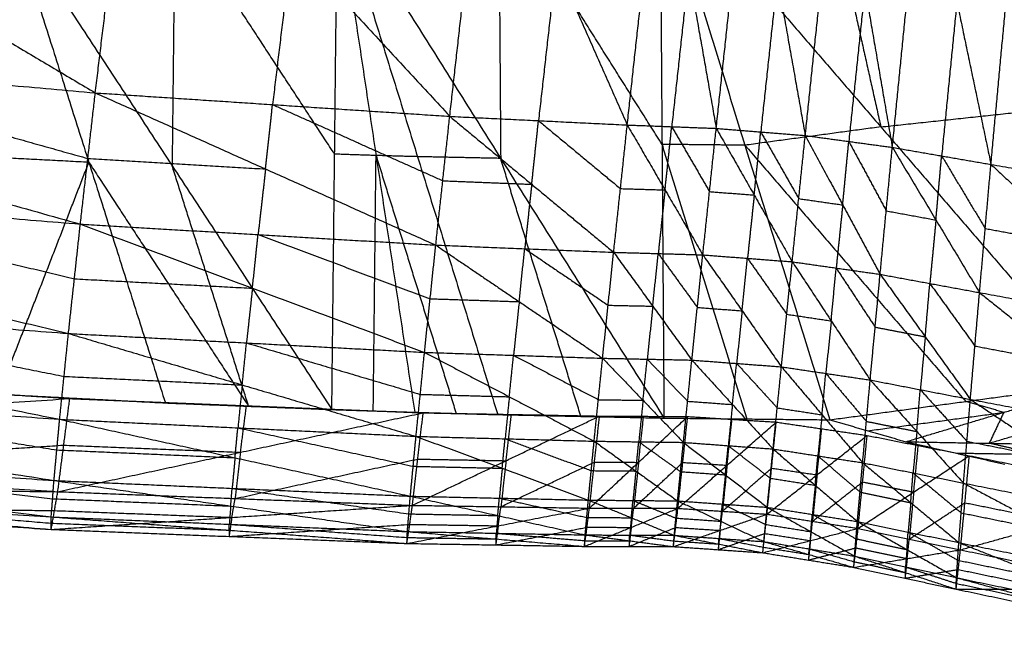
# Model space of a CAD drawing. Header units: millimetres. Extents: x -106 to 110, y -96 to 120.
# Tile 432 of 656: x -12.26 to -8.69, y -93.82 to -91.62. Entities that reach past the tile are written whole.
import ezdxf

# ---------------------------------------------------------------- set-up
doc = ezdxf.new("R2010")
doc.units = ezdxf.units.MM
doc.header["$MEASUREMENT"] = 0
doc.layers.add('Default', color=7, linetype='Continuous', true_color=0x000000)

msp = doc.modelspace()

# ---------------------------------------------------------------- linework, layer by layer
at = {"layer": 'Default'}
for points in [[(-14.3754, -90.4633, 13.6908), (-13.1796, -91.1723, 13.7778), (-11.9838, -91.8812, 13.8648)], [(-11.9838, -91.8812, 13.8648), (-11.9141, -91.3046, 13.7668), (-11.8445, -90.7279, 13.6688)], [(-11.8445, -90.7279, 13.6688), (-11.2722, -91.3471, 13.7708), (-10.6998, -91.9662, 13.8728)], [(-10.6998, -91.9662, 13.8728), (-10.636, -91.4001, 13.7652), (-10.5722, -90.834, 13.6577)], [(-10.5722, -90.834, 13.6577), (-10.3145, -91.4158, 13.768), (-10.0568, -91.9975, 13.8783)], [(-10.0568, -91.9975, 13.8783), (-9.9955, -91.4376, 13.7651), (-9.9342, -90.8778, 13.6518)], [(-9.9342, -90.8778, 13.6518), (-9.8344, -91.4438, 13.7668), (-9.7345, -92.0098, 13.8817)], [(-9.7345, -92.0098, 13.8817), (-9.6746, -91.4534, 13.7653), (-9.6147, -90.8969, 13.6489)], [(-9.6147, -90.8969, 13.6489), (-9.5133, -91.4663, 13.7652), (-9.4119, -92.0357, 13.8816)], [(-9.4119, -92.0357, 13.8816), (-9.3536, -91.4803, 13.7643), (-9.2952, -90.9249, 13.6469)], [(-9.2952, -90.9249, 13.6469), (-9.1959, -91.5018, 13.761), (-9.0965, -92.0786, 13.8751)], [(-8.7808, -90.9534, 9.3458), (-8.5595, -91.9427, 10.9433), (-8.3383, -92.9321, 12.5407)], [(-8.7808, -90.9534, 9.3458), (-7.9924, -91.8457, 10.8534), (-7.2041, -92.738, 12.361)], [(-9.0965, -92.0786, 13.8751), (-9.0412, -91.5209, 13.7602), (-8.986, -90.9631, 13.6453)], [(-8.986, -90.9631, 13.6453), (-8.8627, -91.5518, 13.756), (-8.7393, -92.1404, 13.8667)], [(-9.3594, -91.0151, 9.3936), (-9.2488, -91.5098, 10.1923), (-9.1382, -92.0044, 10.991)], [(-8.7393, -92.1404, 13.8667), (-8.687, -91.578, 13.7562), (-8.6346, -91.0156, 13.6457)], [(-9.9381, -91.0768, 9.4413), (-9.9309, -92.0678, 11.0206), (-9.9237, -93.0589, 12.6)], [(-9.9381, -91.0768, 9.4413), (-9.6305, -92.0709, 11.0613), (-9.3229, -93.0651, 12.6813)], [(-9.9381, -91.0768, 9.4413), (-9.1382, -92.0044, 10.991), (-8.3383, -92.9321, 12.5407)], [(-10.5224, -91.1276, 9.4926), (-10.5189, -91.6231, 10.2823), (-10.5153, -92.1186, 11.0719)], [(-9.9309, -92.0678, 11.0206), (-10.2267, -91.5977, 10.2566), (-10.5224, -91.1276, 9.4926)], [(-11.1269, -93.028, 12.448), (-11.1169, -92.1032, 10.9959), (-11.1068, -91.1784, 9.5439)], [(-11.1068, -91.1784, 9.5439), (-10.9668, -92.1081, 11.0143), (-10.8268, -93.0378, 12.4847)], [(-11.1068, -91.1784, 9.5439), (-10.8165, -92.1124, 11.0331), (-10.5261, -93.0463, 12.5223)], [(-11.1068, -91.1784, 9.5439), (-10.5153, -92.1186, 11.0719), (-9.9237, -93.0589, 12.6)], [(-11.6955, -91.2201, 9.5991), (-11.7005, -91.6825, 10.3252), (-11.7056, -92.1449, 11.0512)], [(-11.1169, -92.1032, 10.9959), (-11.4062, -91.6617, 10.2975), (-11.6955, -91.2201, 9.5991)], [(-12.2842, -91.2619, 9.6544), (-12.0072, -92.1329, 11.0152), (-11.7301, -93.004, 12.3761)], [(-12.2842, -91.2619, 9.6544), (-11.7056, -92.1449, 11.0512), (-11.1269, -93.028, 12.448)], [(-11.2722, -91.3471, 13.7708), (-11.307, -91.6354, 13.8198), (-11.3418, -91.9237, 13.8688)], [(-10.3145, -91.4158, 13.768), (-10.3464, -91.6988, 13.8218), (-10.3783, -91.9819, 13.8756)], [(-9.8344, -91.4438, 13.7668), (-9.865, -91.7237, 13.8234), (-9.8957, -92.0037, 13.88)], [(-9.5133, -91.4663, 13.7652), (-9.5433, -91.7445, 13.8234), (-9.5732, -92.0227, 13.8817)], [(-9.1959, -91.5018, 13.761), (-9.225, -91.7795, 13.8197), (-9.2542, -92.0571, 13.8784)], [(-8.8627, -91.5518, 13.756), (-8.8903, -91.8306, 13.8135), (-8.9179, -92.1095, 13.8709)], [(-14.5406, -91.6546, 13.8522), (-13.2893, -92.0056, 13.8488), (-12.038, -92.3565, 13.8454)], [(-14.5406, -91.6546, 13.8522), (-13.2622, -91.7679, 13.8585), (-11.9838, -91.8812, 13.8648)], [(-13.2622, -91.7679, 13.8585), (-12.6365, -91.9434, 13.8568), (-12.0109, -92.1189, 13.8551)], [(-12.038, -92.3565, 13.8454), (-12.0109, -92.1189, 13.8551), (-11.9838, -91.8812, 13.8648)], [(-11.9838, -91.8812, 13.8648), (-11.3671, -92.1569, 13.8667), (-10.7504, -92.4325, 13.8687)], [(-11.9838, -91.8812, 13.8648), (-11.3418, -91.9237, 13.8688), (-10.6998, -91.9662, 13.8728)], [(-11.3671, -92.1569, 13.8667), (-11.3544, -92.0403, 13.8678), (-11.3418, -91.9237, 13.8688)], [(-11.3418, -91.9237, 13.8688), (-11.0334, -92.0615, 13.8698), (-10.7251, -92.1994, 13.8708)], [(-9.1382, -92.0044, 10.991), (-8.8489, -91.9736, 10.9671), (-8.5595, -91.9427, 10.9433)], [(-10.7504, -92.4325, 13.8687), (-10.7251, -92.1994, 13.8708), (-10.6998, -91.9662, 13.8728)], [(-10.6998, -91.9662, 13.8728), (-10.4029, -92.2123, 13.8779), (-10.106, -92.4585, 13.883)], [(-10.6998, -91.9662, 13.8728), (-10.3783, -91.9819, 13.8756), (-10.0568, -91.9975, 13.8783)], [(-10.4029, -92.2123, 13.8779), (-10.3906, -92.0971, 13.8767), (-10.3783, -91.9819, 13.8756)], [(-10.3783, -91.9819, 13.8756), (-10.2298, -92.1049, 13.8781), (-10.0814, -92.228, 13.8807)], [(-10.106, -92.4585, 13.883), (-10.0814, -92.228, 13.8807), (-10.0568, -91.9975, 13.8783)], [(-10.0568, -91.9975, 13.8783), (-9.9199, -92.2327, 13.8848), (-9.783, -92.4678, 13.8914)], [(-10.0568, -91.9975, 13.8783), (-9.8957, -92.0037, 13.88), (-9.7345, -92.0098, 13.8817)], [(-9.9199, -92.2327, 13.8848), (-9.9078, -92.1182, 13.8824), (-9.8957, -92.0037, 13.88)], [(-9.8957, -92.0037, 13.88), (-9.8272, -92.1212, 13.8833), (-9.7588, -92.2388, 13.8866)], [(-9.783, -92.4678, 13.8914), (-9.7588, -92.2388, 13.8866), (-9.7345, -92.0098, 13.8817)], [(-9.7345, -92.0098, 13.8817), (-9.5969, -92.2513, 13.8873), (-9.4593, -92.4928, 13.8929)], [(-9.7345, -92.0098, 13.8817), (-9.5732, -92.0227, 13.8817), (-9.4119, -92.0357, 13.8816)], [(-9.1382, -92.0044, 10.991), (-9.3843, -92.0377, 11.0261), (-9.6305, -92.0709, 11.0613)], [(-9.5969, -92.2513, 13.8873), (-9.5851, -92.137, 13.8845), (-9.5732, -92.0227, 13.8817)], [(-9.5732, -92.0227, 13.8817), (-9.5044, -92.1435, 13.8844), (-9.4356, -92.2642, 13.8872)], [(-9.4593, -92.4928, 13.8929), (-9.4356, -92.2642, 13.8872), (-9.4119, -92.0357, 13.8816)], [(-9.4119, -92.0357, 13.8816), (-9.2763, -92.287, 13.8825), (-9.1407, -92.5383, 13.8834)], [(-9.4119, -92.0357, 13.8816), (-9.2542, -92.0571, 13.8784), (-9.0965, -92.0786, 13.8751)], [(-9.2763, -92.287, 13.8825), (-9.2653, -92.1721, 13.8804), (-9.2542, -92.0571, 13.8784)], [(-9.2542, -92.0571, 13.8784), (-9.1864, -92.1828, 13.8788), (-9.1186, -92.3084, 13.8793)], [(-9.9309, -92.0678, 11.0206), (-9.7771, -92.5649, 11.8306), (-9.6233, -93.062, 12.6406)], [(-9.6305, -92.0709, 11.0613), (-9.7807, -92.0694, 11.041), (-9.9309, -92.0678, 11.0206)], [(-9.6305, -92.0709, 11.0613), (-9.2306, -92.5348, 11.8361), (-8.8306, -92.9986, 12.611)], [(-9.1407, -92.5383, 13.8834), (-9.1186, -92.3084, 13.8793), (-9.0965, -92.0786, 13.8751)], [(-9.0965, -92.0786, 13.8751), (-8.9385, -92.3415, 13.8719), (-8.7806, -92.6045, 13.8687)], [(-9.0965, -92.0786, 13.8751), (-8.9179, -92.1095, 13.8709), (-8.7393, -92.1404, 13.8667)], [(-12.0072, -92.1329, 11.0152), (-12.3088, -92.1171, 10.981), (-12.6105, -92.1013, 10.9467)], [(-12.3335, -92.9724, 12.3075), (-12.1703, -92.5527, 11.6614), (-12.0072, -92.1329, 11.0152)], [(-12.0109, -92.1189, 13.8551), (-11.689, -92.1379, 13.8609), (-11.3671, -92.1569, 13.8667)], [(-12.0072, -92.1329, 11.0152), (-11.7178, -92.5745, 11.7136), (-11.4285, -93.016, 12.412)], [(-10.9668, -92.1081, 11.0143), (-11.0418, -92.1057, 11.0051), (-11.1169, -92.1032, 10.9959)], [(-10.9769, -93.0329, 12.4664), (-10.9718, -92.5705, 11.7403), (-10.9668, -92.1081, 11.0143)], [(-10.9668, -92.1081, 11.0143), (-10.8216, -92.5751, 11.7589), (-10.6765, -93.0421, 12.5035)], [(-10.8165, -92.1124, 11.0331), (-10.8916, -92.1103, 11.0237), (-10.9668, -92.1081, 11.0143)], [(-10.5153, -92.1186, 11.0719), (-10.6659, -92.1155, 11.0525), (-10.8165, -92.1124, 11.0331)], [(-10.2249, -93.0526, 12.5611), (-10.3701, -92.5856, 11.8165), (-10.5153, -92.1186, 11.0719)], [(-8.9385, -92.3415, 13.8719), (-8.9282, -92.2255, 13.8714), (-8.9179, -92.1095, 13.8709)], [(-8.9179, -92.1095, 13.8709), (-8.8389, -92.241, 13.8693), (-8.76, -92.3725, 13.8677)], [(-14.6036, -92.1458, 13.8049), (-13.3423, -92.4492, 13.7824), (-12.0811, -92.7526, 13.7599)], [(-14.6036, -92.1458, 13.8049), (-13.3208, -92.2512, 13.8252), (-12.038, -92.3565, 13.8454)], [(-11.4285, -93.016, 12.412), (-11.567, -92.5805, 11.7316), (-11.7056, -92.1449, 11.0512)], [(-11.3671, -92.1569, 13.8667), (-11.3806, -92.2757, 13.8619), (-11.3942, -92.3945, 13.8571)], [(-8.7806, -92.6045, 13.8687), (-8.76, -92.3725, 13.8677), (-8.7393, -92.1404, 13.8667)], [(-8.7393, -92.1404, 13.8667), (-8.4223, -92.4338, 13.8557), (-8.1052, -92.7272, 13.8448)], [(-8.7393, -92.1404, 13.8667), (-8.4042, -92.1979, 13.8605), (-8.0691, -92.2553, 13.8542)], [(-10.7251, -92.1994, 13.8708), (-10.564, -92.2059, 13.8743), (-10.4029, -92.2123, 13.8779)], [(-10.4029, -92.2123, 13.8779), (-10.4155, -92.3289, 13.8769), (-10.4282, -92.4455, 13.8759)], [(-10.0814, -92.228, 13.8807), (-10.0006, -92.2303, 13.8828), (-9.9199, -92.2327, 13.8848)], [(-9.9199, -92.2327, 13.8848), (-9.9322, -92.3479, 13.886), (-9.9445, -92.4631, 13.8872)], [(-9.7588, -92.2388, 13.8866), (-9.6778, -92.245, 13.8869), (-9.5969, -92.2513, 13.8873)], [(-13.3208, -92.2512, 13.8252), (-12.6902, -92.4029, 13.8139), (-12.0595, -92.5546, 13.8026)], [(-9.5969, -92.2513, 13.8873), (-9.609, -92.3658, 13.8897), (-9.6212, -92.4803, 13.8922)], [(-9.4356, -92.2642, 13.8872), (-9.356, -92.2756, 13.8849), (-9.2763, -92.287, 13.8825)], [(-9.2763, -92.287, 13.8825), (-9.2881, -92.4012, 13.8853), (-9.3, -92.5155, 13.8881)], [(-9.1186, -92.3084, 13.8793), (-9.0286, -92.325, 13.8756), (-8.9385, -92.3415, 13.8719)], [(-8.9385, -92.3415, 13.8719), (-8.9496, -92.4565, 13.874), (-8.9606, -92.5714, 13.876)], [(-12.0811, -92.7526, 13.7599), (-12.0595, -92.5546, 13.8026), (-12.038, -92.3565, 13.8454)], [(-12.038, -92.3565, 13.8454), (-11.4146, -92.5887, 13.8232), (-10.7912, -92.8209, 13.8009)], [(-12.038, -92.3565, 13.8454), (-11.3942, -92.3945, 13.8571), (-10.7504, -92.4325, 13.8687)], [(-8.76, -92.3725, 13.8677), (-8.5911, -92.4031, 13.8617), (-8.4223, -92.4338, 13.8557)], [(-11.4146, -92.5887, 13.8232), (-11.4044, -92.4916, 13.8401), (-11.3942, -92.3945, 13.8571)], [(-11.3942, -92.3945, 13.8571), (-11.0825, -92.5106, 13.8459), (-10.7708, -92.6267, 13.8348)], [(-10.7912, -92.8209, 13.8009), (-10.7708, -92.6267, 13.8348), (-10.7504, -92.4325, 13.8687)], [(-10.7504, -92.4325, 13.8687), (-10.4483, -92.6373, 13.8471), (-10.1461, -92.8422, 13.8256)], [(-10.7504, -92.4325, 13.8687), (-10.4282, -92.4455, 13.8759), (-10.106, -92.4585, 13.883)], [(-10.4483, -92.6373, 13.8471), (-10.4382, -92.5414, 13.8615), (-10.4282, -92.4455, 13.8759)], [(-10.4282, -92.4455, 13.8759), (-10.2771, -92.5479, 13.8651), (-10.1261, -92.6503, 13.8543)], [(-10.1461, -92.8422, 13.8256), (-10.1261, -92.6503, 13.8543), (-10.106, -92.4585, 13.883)], [(-10.106, -92.4585, 13.883), (-9.9644, -92.6536, 13.8613), (-9.8228, -92.8488, 13.8396)], [(-10.106, -92.4585, 13.883), (-9.9445, -92.4631, 13.8872), (-9.783, -92.4678, 13.8914)], [(-9.9644, -92.6536, 13.8613), (-9.9544, -92.5584, 13.8743), (-9.9445, -92.4631, 13.8872)], [(-9.9445, -92.4631, 13.8872), (-9.8737, -92.5607, 13.8764), (-9.8029, -92.6583, 13.8655)], [(-9.8228, -92.8488, 13.8396), (-9.8029, -92.6583, 13.8655), (-9.783, -92.4678, 13.8914)], [(-9.783, -92.4678, 13.8914), (-9.6407, -92.6705, 13.8673), (-9.4983, -92.8732, 13.8431)], [(-9.783, -92.4678, 13.8914), (-9.6212, -92.4803, 13.8922), (-9.4593, -92.4928, 13.8929)], [(-9.6407, -92.6705, 13.8673), (-9.6309, -92.5754, 13.8797), (-9.6212, -92.4803, 13.8922)], [(-9.6212, -92.4803, 13.8922), (-9.55, -92.5816, 13.8801), (-9.4788, -92.683, 13.868)], [(-9.4983, -92.8732, 13.8431), (-9.4788, -92.683, 13.868), (-9.4593, -92.4928, 13.8929)], [(-9.4593, -92.4928, 13.8929), (-9.318, -92.7069, 13.8616), (-9.1767, -92.921, 13.8303)], [(-9.4593, -92.4928, 13.8929), (-9.3, -92.5155, 13.8881), (-9.1407, -92.5383, 13.8834)], [(-9.318, -92.7069, 13.8616), (-9.309, -92.6112, 13.8749), (-9.3, -92.5155, 13.8881)], [(-9.3, -92.5155, 13.8881), (-9.2293, -92.6226, 13.8725), (-9.1587, -92.7296, 13.8569)], [(-14.6528, -92.5556, 13.6867), (-13.3828, -92.8094, 13.6542), (-12.1129, -93.0633, 13.6216)], [(-14.6528, -92.5556, 13.6867), (-13.3669, -92.6541, 13.7233), (-12.0811, -92.7526, 13.7599)], [(-12.0595, -92.5546, 13.8026), (-11.7371, -92.5716, 13.8129), (-11.4146, -92.5887, 13.8232)], [(-9.1767, -92.921, 13.8303), (-9.1587, -92.7296, 13.8569), (-9.1407, -92.5383, 13.8834)], [(-9.1407, -92.5383, 13.8834), (-8.9772, -92.7647, 13.8461), (-8.8138, -92.9912, 13.8088)], [(-9.1407, -92.5383, 13.8834), (-8.9606, -92.5714, 13.876), (-8.7806, -92.6045, 13.8687)], [(-11.4146, -92.5887, 13.8232), (-11.4254, -92.6877, 13.8018), (-11.4362, -92.7867, 13.7804)], [(-8.9772, -92.7647, 13.8461), (-8.9689, -92.6681, 13.861), (-8.9606, -92.5714, 13.876)], [(-8.9606, -92.5714, 13.876), (-8.8789, -92.6846, 13.8574), (-8.7972, -92.7979, 13.8387)], [(-10.7708, -92.6267, 13.8348), (-10.6095, -92.632, 13.841), (-10.4483, -92.6373, 13.8471)], [(-8.8138, -92.9912, 13.8088), (-8.7972, -92.7979, 13.8387), (-8.7806, -92.6045, 13.8687)], [(-8.7806, -92.6045, 13.8687), (-8.4571, -92.8627, 13.8204), (-8.1336, -93.1209, 13.772)], [(-8.7806, -92.6045, 13.8687), (-8.4429, -92.6658, 13.8567), (-8.1052, -92.7272, 13.8448)], [(-13.3669, -92.6541, 13.7233), (-12.732, -92.781, 13.707), (-12.097, -92.9079, 13.6907)], [(-10.4483, -92.6373, 13.8471), (-10.4585, -92.7344, 13.8302), (-10.4687, -92.8315, 13.8132)], [(-10.1261, -92.6503, 13.8543), (-10.0452, -92.652, 13.8578), (-9.9644, -92.6536, 13.8613)], [(-9.9644, -92.6536, 13.8613), (-9.9744, -92.7496, 13.847), (-9.9845, -92.8455, 13.8326)], [(-9.8029, -92.6583, 13.8655), (-9.7218, -92.6644, 13.8664), (-9.6407, -92.6705, 13.8673)], [(-9.6407, -92.6705, 13.8673), (-9.6506, -92.7657, 13.8543), (-9.6606, -92.861, 13.8414)], [(-9.4788, -92.683, 13.868), (-9.3984, -92.6949, 13.8648), (-9.318, -92.7069, 13.8616)], [(-9.318, -92.7069, 13.8616), (-9.3277, -92.802, 13.8492), (-9.3375, -92.8971, 13.8367)], [(-9.1587, -92.7296, 13.8569), (-9.0679, -92.7472, 13.8515), (-8.9772, -92.7647, 13.8461)], [(-12.1129, -93.0633, 13.6216), (-12.097, -92.9079, 13.6907), (-12.0811, -92.7526, 13.7599)], [(-12.0811, -92.7526, 13.7599), (-11.4515, -92.9389, 13.7208), (-10.822, -93.1251, 13.6818)], [(-12.0811, -92.7526, 13.7599), (-11.4362, -92.7867, 13.7804), (-10.7912, -92.8209, 13.8009)], [(-8.9772, -92.7647, 13.8461), (-8.9862, -92.8604, 13.8328), (-8.9952, -92.9561, 13.8196)], [(-11.4515, -92.9389, 13.7208), (-11.4438, -92.8628, 13.7506), (-11.4362, -92.7867, 13.7804)], [(-11.4362, -92.7867, 13.7804), (-11.1214, -92.8799, 13.7609), (-10.8066, -92.973, 13.7413)], [(-8.7972, -92.7979, 13.8387), (-8.6271, -92.8303, 13.8295), (-8.4571, -92.8627, 13.8204)], [(-14.6363, -92.8202, 12.0565), (-13.3563, -92.9042, 12.196), (-12.0764, -92.9883, 12.3354)], [(-10.822, -93.1251, 13.6818), (-10.8066, -92.973, 13.7413), (-10.7912, -92.8209, 13.8009)], [(-10.7912, -92.8209, 13.8009), (-10.484, -92.9817, 13.7592), (-10.1768, -93.1425, 13.7175)], [(-10.7912, -92.8209, 13.8009), (-10.4687, -92.8315, 13.8132), (-10.1461, -92.8422, 13.8256)], [(-10.484, -92.9817, 13.7592), (-10.4763, -92.9066, 13.7862), (-10.4687, -92.8315, 13.8132)], [(-10.4687, -92.8315, 13.8132), (-10.3151, -92.9119, 13.7924), (-10.1615, -92.9923, 13.7715)], [(-10.1768, -93.1425, 13.7175), (-10.1615, -92.9923, 13.7715), (-10.1461, -92.8422, 13.8256)], [(-10.1461, -92.8422, 13.8256), (-9.9997, -92.9946, 13.7816), (-9.8533, -93.1469, 13.7376)], [(-10.1461, -92.8422, 13.8256), (-9.9845, -92.8455, 13.8326), (-9.8228, -92.8488, 13.8396)], [(-9.9997, -92.9946, 13.7816), (-9.9921, -92.92, 13.8071), (-9.9845, -92.8455, 13.8326)], [(-9.9845, -92.8455, 13.8326), (-9.9113, -92.9217, 13.8106), (-9.8381, -92.9979, 13.7886)], [(-14.6883, -92.8776, 13.5133), (-13.4109, -93.0812, 13.4797), (-12.1335, -93.2849, 13.446)], [(-14.6883, -92.8776, 13.5133), (-13.4006, -92.9704, 13.5675), (-12.1129, -93.0633, 13.6216)], [(-9.8533, -93.1469, 13.7376), (-9.8381, -92.9979, 13.7886), (-9.8228, -92.8488, 13.8396)], [(-9.8228, -92.8488, 13.8396), (-9.6757, -93.0098, 13.7915), (-9.5285, -93.1707, 13.7433)], [(-9.8228, -92.8488, 13.8396), (-9.6606, -92.861, 13.8414), (-9.4983, -92.8732, 13.8431)], [(-9.6757, -93.0098, 13.7915), (-9.6681, -92.9354, 13.8164), (-9.6606, -92.861, 13.8414)], [(-9.6606, -92.861, 13.8414), (-9.587, -92.9415, 13.8173), (-9.5134, -93.0219, 13.7932)], [(-9.5285, -93.1707, 13.7433), (-9.5134, -93.0219, 13.7932), (-9.4983, -92.8732, 13.8431)], [(-9.4983, -92.8732, 13.8431), (-9.3512, -93.0469, 13.7853), (-9.2041, -93.2206, 13.7274)], [(-9.4983, -92.8732, 13.8431), (-9.3375, -92.8971, 13.8367), (-9.1767, -92.921, 13.8303)], [(-12.097, -92.9079, 13.6907), (-11.7743, -92.9234, 13.7058), (-11.4515, -92.9389, 13.7208)], [(-9.3512, -93.0469, 13.7853), (-9.3444, -92.972, 13.811), (-9.3375, -92.8971, 13.8367)], [(-9.3375, -92.8971, 13.8367), (-9.264, -92.9839, 13.8078), (-9.1904, -93.0708, 13.7789)], [(-12.9368, -92.9407, 12.239), (-12.3335, -92.9724, 12.3075), (-11.7301, -93.004, 12.3761)], [(-11.4515, -92.9389, 13.7208), (-11.4595, -93.0165, 13.6863), (-11.4674, -93.0942, 13.6517)], [(-9.3229, -93.0651, 12.6813), (-8.8306, -92.9986, 12.611), (-8.3383, -92.9321, 12.5407)], [(-9.2041, -93.2206, 13.7274), (-9.1904, -93.0708, 13.7789), (-9.1767, -92.921, 13.8303)], [(-9.1767, -92.921, 13.8303), (-9.0077, -93.1076, 13.7646), (-8.8387, -93.2943, 13.6989)], [(-9.1767, -92.921, 13.8303), (-8.9952, -92.9561, 13.8196), (-8.8138, -92.9912, 13.8088)], [(-9.0473, -93.1446, 12.6115), (-8.6928, -93.0383, 12.5761), (-8.3383, -92.9321, 12.5407)], [(-14.6881, -93.161, 12.4074), (-13.3822, -93.0746, 12.3714), (-12.0764, -92.9883, 12.3354)], [(-13.4006, -92.9704, 13.5675), (-12.7619, -93.0722, 13.5506), (-12.1232, -93.1741, 13.5338)], [(-12.1198, -93.3254, 12.6597), (-12.0981, -93.1568, 12.4976), (-12.0764, -92.9883, 12.3354)], [(-12.0764, -92.9883, 12.3354), (-11.4362, -93.0141, 12.4112), (-10.7961, -93.0399, 12.487)], [(-10.8066, -92.973, 13.7413), (-10.6453, -92.9773, 13.7503), (-10.484, -92.9817, 13.7592)], [(-10.484, -92.9817, 13.7592), (-10.4917, -93.0577, 13.7294), (-10.4994, -93.1338, 13.6996)], [(-9.0077, -93.1076, 13.7646), (-9.0015, -93.0319, 13.7921), (-8.9952, -92.9561, 13.8196)], [(-8.9952, -92.9561, 13.8196), (-8.9107, -93.0494, 13.7867), (-8.8263, -93.1428, 13.7538)], [(-11.7301, -93.004, 12.3761), (-11.4285, -93.016, 12.412), (-11.1269, -93.028, 12.448)], [(-11.4579, -93.1826, 12.5734), (-11.4471, -93.0983, 12.4923), (-11.4362, -93.0141, 12.4112)], [(-10.1615, -92.9923, 13.7715), (-10.0806, -92.9934, 13.7765), (-9.9997, -92.9946, 13.7816)], [(-9.9997, -92.9946, 13.7816), (-10.0074, -93.0696, 13.7545), (-10.0151, -93.1447, 13.7275)], [(-9.8381, -92.9979, 13.7886), (-9.7569, -93.0038, 13.79), (-9.6757, -93.0098, 13.7915)], [(-9.6757, -93.0098, 13.7915), (-9.6833, -93.0843, 13.766), (-9.6909, -93.1588, 13.7404)], [(-9.5134, -93.0219, 13.7932), (-9.4323, -93.0344, 13.7892), (-9.3512, -93.0469, 13.7853)], [(-8.8387, -93.2943, 13.6989), (-8.8263, -93.1428, 13.7538), (-8.8138, -92.9912, 13.8088)], [(-8.6928, -93.0383, 12.5761), (-8.7617, -93.0185, 12.5935), (-8.8306, -92.9986, 12.611)], [(-8.8138, -92.9912, 13.8088), (-8.4839, -93.2106, 13.7288), (-8.154, -93.43, 13.6488)], [(-8.8138, -92.9912, 13.8088), (-8.4737, -93.0561, 13.7904), (-8.1336, -93.1209, 13.772)], [(-12.1198, -93.3254, 12.6597), (-11.4579, -93.1826, 12.5734), (-10.7961, -93.0399, 12.487)], [(-11.1269, -93.028, 12.448), (-10.9769, -93.0329, 12.4664), (-10.8268, -93.0378, 12.4847)], [(-10.835, -93.3749, 12.7974), (-10.8155, -93.2074, 12.6422), (-10.7961, -93.0399, 12.487)], [(-10.835, -93.3749, 12.7974), (-10.496, -93.2133, 12.6856), (-10.1571, -93.0516, 12.5737)], [(-10.8268, -93.0378, 12.4847), (-10.6765, -93.0421, 12.5035), (-10.5261, -93.0463, 12.5223)], [(-10.7961, -93.0399, 12.487), (-10.4766, -93.0457, 12.5304), (-10.1571, -93.0516, 12.5737)], [(-10.5261, -93.0463, 12.5223), (-10.2249, -93.0526, 12.5611), (-9.9237, -93.0589, 12.6)], [(-10.496, -93.2133, 12.6856), (-10.4863, -93.1295, 12.608), (-10.4766, -93.0457, 12.5304)], [(-10.1938, -93.3851, 12.8769), (-10.1754, -93.2184, 12.7253), (-10.1571, -93.0516, 12.5737)], [(-10.1938, -93.3851, 12.8769), (-10.0158, -93.2192, 12.7488), (-9.8379, -93.0533, 12.6208)], [(-10.1571, -93.0516, 12.5737), (-9.9975, -93.0525, 12.5972), (-9.8379, -93.0533, 12.6208)], [(-10.0158, -93.2192, 12.7488), (-10.0067, -93.1358, 12.673), (-9.9975, -93.0525, 12.5972)], [(-9.9237, -93.0589, 12.6), (-9.6233, -93.062, 12.6406), (-9.3229, -93.0651, 12.6813)], [(-9.8732, -93.3857, 12.9203), (-9.8556, -93.2195, 12.7706), (-9.8379, -93.0533, 12.6208)], [(-9.8379, -93.0533, 12.6208), (-9.6774, -93.0634, 12.631), (-9.517, -93.0734, 12.6413)], [(-9.3512, -93.0469, 13.7853), (-9.3588, -93.1213, 13.7603), (-9.3663, -93.1957, 13.7354)], [(-9.1851, -93.1049, 12.6464), (-8.9389, -93.0716, 12.6112), (-8.6928, -93.0383, 12.5761)], [(-8.6928, -93.0383, 12.5761), (-8.7192, -93.0942, 12.569), (-8.7456, -93.15, 12.5619)], [(-8.7456, -93.15, 12.5619), (-8.5683, -93.0969, 12.5442), (-8.3911, -93.0438, 12.5265)], [(-12.1335, -93.2849, 13.446), (-12.1232, -93.1741, 13.5338), (-12.1129, -93.0633, 13.6216)], [(-12.1129, -93.0633, 13.6216), (-11.4777, -93.2025, 13.5735), (-10.8426, -93.3417, 13.5254)], [(-12.1129, -93.0633, 13.6216), (-11.4674, -93.0942, 13.6517), (-10.822, -93.1251, 13.6818)], [(-11.4777, -93.2025, 13.5735), (-11.4726, -93.1483, 13.6126), (-11.4674, -93.0942, 13.6517)], [(-11.4674, -93.0942, 13.6517), (-11.1498, -93.1638, 13.6276), (-10.8323, -93.2334, 13.6036)], [(-9.8732, -93.3857, 12.9203), (-9.6951, -93.2295, 12.7808), (-9.517, -93.0734, 12.6413)], [(-9.6951, -93.2295, 12.7808), (-9.6863, -93.1465, 12.7059), (-9.6774, -93.0634, 12.631)], [(-9.5508, -93.4069, 12.9373), (-9.5339, -93.2402, 12.7893), (-9.517, -93.0734, 12.6413)], [(-9.517, -93.0734, 12.6413), (-9.3523, -93.0976, 12.6321), (-9.1876, -93.1217, 12.623)], [(-9.3229, -93.0651, 12.6813), (-9.1851, -93.1049, 12.6464), (-9.0473, -93.1446, 12.6115)], [(-9.1904, -93.0708, 13.7789), (-9.099, -93.0892, 13.7718), (-9.0077, -93.1076, 13.7646)], [(-14.7104, -93.108, 13.3022), (-13.427, -93.2624, 13.2754), (-12.1435, -93.4168, 13.2487)], [(-14.7104, -93.108, 13.3022), (-13.422, -93.1964, 13.3741), (-12.1335, -93.2849, 13.446)], [(-10.8426, -93.3417, 13.5254), (-10.8323, -93.2334, 13.6036), (-10.822, -93.1251, 13.6818)], [(-10.822, -93.1251, 13.6818), (-10.5098, -93.2405, 13.6269), (-10.1977, -93.3559, 13.5721)], [(-10.822, -93.1251, 13.6818), (-10.4994, -93.1338, 13.6996), (-10.1768, -93.1425, 13.7175)], [(-9.5508, -93.4069, 12.9373), (-9.3692, -93.2643, 12.7802), (-9.1876, -93.1217, 12.623)], [(-9.3692, -93.2643, 12.7802), (-9.3607, -93.1809, 12.7061), (-9.3523, -93.0976, 12.6321)], [(-9.2206, -93.4585, 12.9158), (-9.2041, -93.2901, 12.7694), (-9.1876, -93.1217, 12.623)], [(-9.1876, -93.1217, 12.623), (-9.0025, -93.1584, 12.5987), (-8.8174, -93.1951, 12.5744)], [(-9.0077, -93.1076, 13.7646), (-9.0146, -93.1825, 13.7389), (-9.0214, -93.2574, 13.7132)], [(-14.6881, -93.161, 12.4074), (-13.4039, -93.2432, 12.5336), (-12.1198, -93.3254, 12.6597)], [(-13.4039, -93.2432, 12.5336), (-12.751, -93.2, 12.5156), (-12.0981, -93.1568, 12.4976)], [(-12.0981, -93.1568, 12.4976), (-11.778, -93.1697, 12.5355), (-11.4579, -93.1826, 12.5734)], [(-10.5098, -93.2405, 13.6269), (-10.5046, -93.1872, 13.6633), (-10.4994, -93.1338, 13.6996)], [(-10.4994, -93.1338, 13.6996), (-10.3433, -93.1915, 13.6722), (-10.1872, -93.2492, 13.6448)], [(-10.1977, -93.3559, 13.5721), (-10.1872, -93.2492, 13.6448), (-10.1768, -93.1425, 13.7175)], [(-10.1768, -93.1425, 13.7175), (-10.0256, -93.2506, 13.6578), (-9.8745, -93.3587, 13.5982)], [(-10.1768, -93.1425, 13.7175), (-10.0151, -93.1447, 13.7275), (-9.8533, -93.1469, 13.7376)], [(-10.0256, -93.2506, 13.6578), (-10.0204, -93.1976, 13.6927), (-10.0151, -93.1447, 13.7275)], [(-10.0151, -93.1447, 13.7275), (-9.9395, -93.1988, 13.6977), (-9.8639, -93.2528, 13.6679)], [(-9.8745, -93.3587, 13.5982), (-9.8639, -93.2528, 13.6679), (-9.8533, -93.1469, 13.7376)], [(-9.8533, -93.1469, 13.7376), (-9.7015, -93.2644, 13.6719), (-9.5497, -93.3819, 13.6063)], [(-9.8533, -93.1469, 13.7376), (-9.6909, -93.1588, 13.7404), (-9.5285, -93.1707, 13.7433)], [(-9.7015, -93.2644, 13.6719), (-9.6962, -93.2116, 13.7062), (-9.6909, -93.1588, 13.7404)], [(-9.6909, -93.1588, 13.7404), (-9.615, -93.2176, 13.7076), (-9.5391, -93.2763, 13.6748)], [(-9.0473, -93.1446, 12.6115), (-8.8681, -93.1853, 12.5806), (-8.6889, -93.2259, 12.5497)], [(-9.0473, -93.1446, 12.6115), (-8.7456, -93.15, 12.5619), (-8.4439, -93.1555, 12.5123)], [(-9.019, -93.3268, 12.7451), (-9.0107, -93.2426, 12.6719), (-9.0025, -93.1584, 12.5987)], [(-8.8263, -93.1428, 13.7538), (-8.6551, -93.1767, 13.7413), (-8.4839, -93.2106, 13.7288)], [(-8.5664, -93.1907, 12.531), (-8.656, -93.1704, 12.5465), (-8.7456, -93.15, 12.5619)], [(-13.422, -93.1964, 13.3741), (-12.7802, -93.2736, 13.3607), (-12.1385, -93.3509, 13.3473)], [(-12.1232, -93.1741, 13.5338), (-11.8005, -93.1883, 13.5536), (-11.4777, -93.2025, 13.5735)], [(-11.4777, -93.2025, 13.5735), (-11.4829, -93.2579, 13.5296), (-11.4881, -93.3133, 13.4857)], [(-11.4579, -93.1826, 12.5734), (-11.4677, -93.2664, 12.651), (-11.4774, -93.3502, 12.7286)], [(-9.5497, -93.3819, 13.6063), (-9.5391, -93.2763, 13.6748), (-9.5285, -93.1707, 13.7433)], [(-9.5285, -93.1707, 13.7433), (-9.3758, -93.3021, 13.6655), (-9.223, -93.4334, 13.5878)], [(-9.5285, -93.1707, 13.7433), (-9.3663, -93.1957, 13.7354), (-9.2041, -93.2206, 13.7274)], [(-9.3758, -93.3021, 13.6655), (-9.371, -93.2489, 13.7005), (-9.3663, -93.1957, 13.7354)], [(-9.3663, -93.1957, 13.7354), (-9.29, -93.2613, 13.6965), (-9.2136, -93.327, 13.6576)], [(-9.2206, -93.4585, 12.9158), (-9.019, -93.3268, 12.7451), (-8.8174, -93.1951, 12.5744)], [(-8.8681, -93.1853, 12.5806), (-8.7173, -93.188, 12.5558), (-8.5664, -93.1907, 12.531)], [(-8.8497, -93.536, 12.8664), (-8.8335, -93.3655, 12.7204), (-8.8174, -93.1951, 12.5744)], [(-8.8174, -93.1951, 12.5744), (-8.4707, -93.2648, 12.5249), (-8.124, -93.3345, 12.4755)], [(-11.4774, -93.3502, 12.7286), (-11.1465, -93.2788, 12.6854), (-10.8155, -93.2074, 12.6422)], [(-10.8323, -93.2334, 13.6036), (-10.671, -93.237, 13.6153), (-10.5098, -93.2405, 13.6269)], [(-10.8155, -93.2074, 12.6422), (-10.6558, -93.2103, 12.6639), (-10.496, -93.2133, 12.6856)], [(-10.496, -93.2133, 12.6856), (-10.5052, -93.2967, 12.7613), (-10.5144, -93.38, 12.8371)], [(-10.5144, -93.38, 12.8371), (-10.3449, -93.2992, 12.7812), (-10.1754, -93.2184, 12.7253)], [(-10.1754, -93.2184, 12.7253), (-10.0956, -93.2188, 12.737), (-10.0158, -93.2192, 12.7488)], [(-10.0158, -93.2192, 12.7488), (-10.0247, -93.3023, 12.8237), (-10.0335, -93.3854, 12.8986)], [(-10.0335, -93.3854, 12.8986), (-9.9445, -93.3024, 12.8346), (-9.8556, -93.2195, 12.7706)], [(-9.8556, -93.2195, 12.7706), (-9.7753, -93.2245, 12.7757), (-9.6951, -93.2295, 12.7808)], [(-9.6951, -93.2295, 12.7808), (-9.7035, -93.3129, 12.8548), (-9.712, -93.3963, 12.9288)], [(-9.223, -93.4334, 13.5878), (-9.2136, -93.327, 13.6576), (-9.2041, -93.2206, 13.7274)], [(-9.2041, -93.2206, 13.7274), (-9.0298, -93.3652, 13.64), (-8.8554, -93.5098, 13.5526)], [(-9.2041, -93.2206, 13.7274), (-9.0214, -93.2574, 13.7132), (-8.8387, -93.2943, 13.6989)], [(-14.72, -93.2463, 13.0712), (-13.4318, -93.3542, 13.0578), (-12.1436, -93.4621, 13.0443)], [(-14.72, -93.2463, 13.0712), (-13.4318, -93.3316, 13.1599), (-12.1435, -93.4168, 13.2487)], [(-10.5098, -93.2405, 13.6269), (-10.515, -93.2947, 13.5878), (-10.5201, -93.3488, 13.5487)], [(-10.1872, -93.2492, 13.6448), (-10.1064, -93.2499, 13.6513), (-10.0256, -93.2506, 13.6578)], [(-10.0256, -93.2506, 13.6578), (-10.0309, -93.3039, 13.6215), (-10.0361, -93.3573, 13.5851)], [(-9.8639, -93.2528, 13.6679), (-9.7827, -93.2586, 13.6699), (-9.7015, -93.2644, 13.6719)], [(-9.7015, -93.2644, 13.6719), (-9.7068, -93.3173, 13.6371), (-9.7121, -93.3703, 13.6023)], [(-9.712, -93.3963, 12.9288), (-9.6229, -93.3182, 12.8591), (-9.5339, -93.2402, 12.7893)], [(-9.5339, -93.2402, 12.7893), (-9.4515, -93.2522, 12.7847), (-9.3692, -93.2643, 12.7802)], [(-9.3692, -93.2643, 12.7802), (-9.3775, -93.3485, 12.8534), (-9.3857, -93.4327, 12.9266)], [(-9.0298, -93.3652, 13.64), (-9.0256, -93.3113, 13.6766), (-9.0214, -93.2574, 13.7132)], [(-9.0214, -93.2574, 13.7132), (-8.9343, -93.3297, 13.6695), (-8.8471, -93.402, 13.6258)], [(-14.7184, -93.2957, 12.8369), (-13.431, -93.3789, 12.9406), (-12.1436, -93.4621, 13.0443)], [(-14.7184, -93.2957, 12.8369), (-13.4191, -93.3106, 12.7483), (-12.1198, -93.3254, 12.6597)], [(-12.1435, -93.4168, 13.2487), (-12.1385, -93.3509, 13.3473), (-12.1335, -93.2849, 13.446)], [(-12.1335, -93.2849, 13.446), (-11.4934, -93.3774, 13.3961), (-10.8533, -93.4699, 13.3462)], [(-12.1335, -93.2849, 13.446), (-11.4881, -93.3133, 13.4857), (-10.8426, -93.3417, 13.5254)], [(-9.5391, -93.2763, 13.6748), (-9.4574, -93.2892, 13.6702), (-9.3758, -93.3021, 13.6655)], [(-9.3758, -93.3021, 13.6655), (-9.3811, -93.3549, 13.6313), (-9.3863, -93.4077, 13.5971)], [(-9.3857, -93.4327, 12.9266), (-9.2949, -93.3614, 12.848), (-9.2041, -93.2901, 12.7694)], [(-9.2041, -93.2901, 12.7694), (-9.1116, -93.3085, 12.7573), (-9.019, -93.3268, 12.7451)], [(-8.8554, -93.5098, 13.5526), (-8.8471, -93.402, 13.6258), (-8.8387, -93.2943, 13.6989)], [(-8.8387, -93.2943, 13.6989), (-8.5028, -93.4722, 13.5943), (-8.167, -93.6502, 13.4897)], [(-8.8387, -93.2943, 13.6989), (-8.4964, -93.3621, 13.6738), (-8.154, -93.43, 13.6488)], [(-13.4318, -93.3316, 13.1599), (-12.7877, -93.3855, 13.1532), (-12.1436, -93.4395, 13.1465)], [(-12.1436, -93.4621, 13.0443), (-12.1317, -93.3938, 12.852), (-12.1198, -93.3254, 12.6597)], [(-12.1198, -93.3254, 12.6597), (-11.4774, -93.3502, 12.7286), (-10.835, -93.3749, 12.7974)], [(-11.4934, -93.3774, 13.3961), (-11.4907, -93.3453, 13.4409), (-11.4881, -93.3133, 13.4857)], [(-11.4881, -93.3133, 13.4857), (-11.168, -93.3595, 13.4607), (-10.8479, -93.4058, 13.4358)], [(-10.8533, -93.4699, 13.3462), (-10.8479, -93.4058, 13.4358), (-10.8426, -93.3417, 13.5254)], [(-10.8426, -93.3417, 13.5254), (-10.5259, -93.4118, 13.4643), (-10.2091, -93.482, 13.4033)], [(-10.8426, -93.3417, 13.5254), (-10.5201, -93.3488, 13.5487), (-10.1977, -93.3559, 13.5721)], [(-9.2136, -93.327, 13.6576), (-9.1217, -93.3461, 13.6488), (-9.0298, -93.3652, 13.64)], [(-9.019, -93.3268, 12.7451), (-9.0271, -93.412, 12.8181), (-9.0352, -93.4973, 12.8911)], [(-8.8497, -93.536, 12.8664), (-8.4868, -93.4352, 12.6709), (-8.124, -93.3345, 12.4755)], [(-13.431, -93.3789, 12.9406), (-12.7814, -93.3863, 12.8963), (-12.1317, -93.3938, 12.852)], [(-12.1436, -93.4621, 13.0443), (-11.4893, -93.4185, 12.9209), (-10.835, -93.3749, 12.7974)], [(-12.1385, -93.3509, 13.3473), (-11.816, -93.3641, 13.3717), (-11.4934, -93.3774, 13.3961)], [(-11.4934, -93.3774, 13.3961), (-11.4959, -93.4104, 13.3468), (-11.4984, -93.4434, 13.2974)], [(-11.4893, -93.4185, 12.9209), (-11.4833, -93.3844, 12.8247), (-11.4774, -93.3502, 12.7286)], [(-10.8549, -93.5129, 13.1581), (-10.8449, -93.4439, 12.9777), (-10.835, -93.3749, 12.7974)], [(-10.835, -93.3749, 12.7974), (-10.5144, -93.38, 12.8371), (-10.1938, -93.3851, 12.8769)], [(-10.5259, -93.4118, 13.4643), (-10.523, -93.3803, 13.5065), (-10.5201, -93.3488, 13.5487)], [(-10.5243, -93.449, 13.0175), (-10.5194, -93.4145, 12.9273), (-10.5144, -93.38, 12.8371)], [(-10.5201, -93.3488, 13.5487), (-10.3618, -93.3839, 13.5182), (-10.2034, -93.419, 13.4877)], [(-10.2091, -93.482, 13.4033), (-10.2034, -93.419, 13.4877), (-10.1977, -93.3559, 13.5721)], [(-10.1977, -93.3559, 13.5721), (-10.0421, -93.4197, 13.5036), (-9.8864, -93.4835, 13.435)], [(-10.1977, -93.3559, 13.5721), (-10.0361, -93.3573, 13.5851), (-9.8745, -93.3587, 13.5982)], [(-10.0421, -93.4197, 13.5036), (-10.0391, -93.3885, 13.5443), (-10.0361, -93.3573, 13.5851)], [(-10.0361, -93.3573, 13.5851), (-9.9583, -93.3892, 13.5509), (-9.8805, -93.4211, 13.5166)], [(-9.8864, -93.4835, 13.435), (-9.8805, -93.4211, 13.5166), (-9.8745, -93.3587, 13.5982)], [(-9.8745, -93.3587, 13.5982), (-9.7182, -93.4324, 13.5219), (-9.5619, -93.5062, 13.4455)], [(-9.8745, -93.3587, 13.5982), (-9.7121, -93.3703, 13.6023), (-9.5497, -93.3819, 13.6063)], [(-9.7182, -93.4324, 13.5219), (-9.7152, -93.4014, 13.5621), (-9.7121, -93.3703, 13.6023)], [(-9.7121, -93.3703, 13.6023), (-9.6339, -93.4072, 13.5641), (-9.5558, -93.444, 13.5259)], [(-9.0298, -93.3652, 13.64), (-9.0345, -93.4184, 13.6051), (-9.0392, -93.4716, 13.5702)], [(-9.0352, -93.4973, 12.8911), (-8.9343, -93.4314, 12.8058), (-8.8335, -93.3655, 12.7204)], [(-8.8335, -93.3655, 12.7204), (-8.6602, -93.4004, 12.6957), (-8.4868, -93.4352, 12.6709)], [(-12.1436, -93.4621, 13.0443), (-12.1436, -93.4395, 13.1465), (-12.1435, -93.4168, 13.2487)], [(-12.1435, -93.4168, 13.2487), (-11.4992, -93.4648, 13.2034), (-10.8549, -93.5129, 13.1581)], [(-12.1435, -93.4168, 13.2487), (-11.4984, -93.4434, 13.2974), (-10.8533, -93.4699, 13.3462)], [(-12.1317, -93.3938, 12.852), (-11.8105, -93.4062, 12.8865), (-11.4893, -93.4185, 12.9209)], [(-10.8549, -93.5129, 13.1581), (-10.5243, -93.449, 13.0175), (-10.1938, -93.3851, 12.8769)], [(-10.8479, -93.4058, 13.4358), (-10.6869, -93.4088, 13.4501), (-10.5259, -93.4118, 13.4643)], [(-10.5259, -93.4118, 13.4643), (-10.5285, -93.4439, 13.4196), (-10.5312, -93.476, 13.3748)], [(-10.2116, -93.5235, 13.2242), (-10.2027, -93.4543, 13.0505), (-10.1938, -93.3851, 12.8769)], [(-10.2116, -93.5235, 13.2242), (-10.0424, -93.4546, 13.0723), (-9.8732, -93.3857, 12.9203)], [(-10.1938, -93.3851, 12.8769), (-10.0335, -93.3854, 12.8986), (-9.8732, -93.3857, 12.9203)], [(-10.0424, -93.4546, 13.0723), (-10.0379, -93.42, 12.9854), (-10.0335, -93.3854, 12.8986)], [(-9.8895, -93.5243, 13.2608), (-9.8814, -93.455, 13.0906), (-9.8732, -93.3857, 12.9203)], [(-9.8895, -93.5243, 13.2608), (-9.7202, -93.4656, 13.0991), (-9.5508, -93.4069, 12.9373)], [(-9.8732, -93.3857, 12.9203), (-9.712, -93.3963, 12.9288), (-9.5508, -93.4069, 12.9373)], [(-9.7202, -93.4656, 13.0991), (-9.7161, -93.4309, 13.014), (-9.712, -93.3963, 12.9288)], [(-9.5655, -93.5465, 13.2737), (-9.5582, -93.4767, 13.1055), (-9.5508, -93.4069, 12.9373)], [(-9.5619, -93.5062, 13.4455), (-9.5558, -93.444, 13.5259), (-9.5497, -93.3819, 13.6063)], [(-9.5508, -93.4069, 12.9373), (-9.3857, -93.4327, 12.9266), (-9.2206, -93.4585, 12.9158)], [(-9.5497, -93.3819, 13.6063), (-9.3916, -93.4703, 13.5156), (-9.2334, -93.5588, 13.4249)], [(-9.5497, -93.3819, 13.6063), (-9.3863, -93.4077, 13.5971), (-9.223, -93.4334, 13.5878)], [(-9.3916, -93.4703, 13.5156), (-9.389, -93.439, 13.5563), (-9.3863, -93.4077, 13.5971)], [(-9.3863, -93.4077, 13.5971), (-9.3073, -93.4519, 13.5517), (-9.2282, -93.4961, 13.5064)], [(-8.8471, -93.402, 13.6258), (-8.675, -93.4371, 13.61), (-8.5028, -93.4722, 13.5943)], [(-12.1436, -93.4395, 13.1465), (-11.8214, -93.4522, 13.1749), (-11.4992, -93.4648, 13.2034)], [(-11.4893, -93.4185, 12.9209), (-11.4943, -93.453, 13.011), (-11.4993, -93.4875, 13.1012)], [(-11.4993, -93.4875, 13.1012), (-11.1721, -93.4657, 13.0395), (-10.8449, -93.4439, 12.9777)], [(-11.4992, -93.4648, 13.2034), (-11.4988, -93.4541, 13.2504), (-11.4984, -93.4434, 13.2974)], [(-11.4984, -93.4434, 13.2974), (-11.1763, -93.4674, 13.2748), (-10.8541, -93.4914, 13.2521)], [(-10.8449, -93.4439, 12.9777), (-10.6846, -93.4464, 12.9976), (-10.5243, -93.449, 13.0175)], [(-10.5243, -93.449, 13.0175), (-10.5288, -93.4836, 13.1043), (-10.5332, -93.5182, 13.1911)], [(-10.2034, -93.419, 13.4877), (-10.1227, -93.4193, 13.4956), (-10.0421, -93.4197, 13.5036)], [(-10.0421, -93.4197, 13.5036), (-10.0449, -93.4512, 13.4614), (-10.0478, -93.4827, 13.4192)], [(-9.8805, -93.4211, 13.5166), (-9.7993, -93.4267, 13.5192), (-9.7182, -93.4324, 13.5219)], [(-9.7182, -93.4324, 13.5219), (-9.7212, -93.4636, 13.4811), (-9.7242, -93.4948, 13.4403)], [(-9.5558, -93.444, 13.5259), (-9.4737, -93.4572, 13.5208), (-9.3916, -93.4703, 13.5156)], [(-9.3931, -93.5025, 13.0948), (-9.3894, -93.4676, 13.0107), (-9.3857, -93.4327, 12.9266)], [(-9.2334, -93.5588, 13.4249), (-9.2282, -93.4961, 13.5064), (-9.223, -93.4334, 13.5878)], [(-9.223, -93.4334, 13.5878), (-9.0436, -93.5351, 13.486), (-8.8642, -93.6368, 13.3841)], [(-9.223, -93.4334, 13.5878), (-9.0392, -93.4716, 13.5702), (-8.8554, -93.5098, 13.5526)], [(-12.1436, -93.4621, 13.0443), (-11.4993, -93.4875, 13.1012), (-10.8549, -93.5129, 13.1581)], [(-11.4992, -93.4648, 13.2034), (-11.4992, -93.4762, 13.1523), (-11.4993, -93.4875, 13.1012)], [(-10.8549, -93.5129, 13.1581), (-10.8541, -93.4914, 13.2521), (-10.8533, -93.4699, 13.3462)], [(-10.8533, -93.4699, 13.3462), (-10.5325, -93.4967, 13.2852), (-10.2116, -93.5235, 13.2242)], [(-10.8533, -93.4699, 13.3462), (-10.5312, -93.476, 13.3748), (-10.2091, -93.482, 13.4033)], [(-10.5332, -93.5182, 13.1911), (-10.368, -93.4863, 13.1208), (-10.2027, -93.4543, 13.0505)], [(-10.5325, -93.4967, 13.2852), (-10.5319, -93.4863, 13.33), (-10.5312, -93.476, 13.3748)], [(-10.5312, -93.476, 13.3748), (-10.3708, -93.4894, 13.3443), (-10.2104, -93.5028, 13.3138)], [(-10.2116, -93.5235, 13.2242), (-10.2104, -93.5028, 13.3138), (-10.2091, -93.482, 13.4033)], [(-10.2091, -93.482, 13.4033), (-10.0493, -93.5031, 13.3321), (-9.8895, -93.5243, 13.2608)], [(-10.2091, -93.482, 13.4033), (-10.0478, -93.4827, 13.4192), (-9.8864, -93.4835, 13.435)], [(-10.2027, -93.4543, 13.0505), (-10.1225, -93.4545, 13.0614), (-10.0424, -93.4546, 13.0723)], [(-10.0424, -93.4546, 13.0723), (-10.0465, -93.4892, 13.1574), (-10.0506, -93.5239, 13.2425)], [(-10.0506, -93.5239, 13.2425), (-9.966, -93.4894, 13.1666), (-9.8814, -93.455, 13.0906)], [(-10.0493, -93.5031, 13.3321), (-10.0486, -93.4929, 13.3756), (-10.0478, -93.4827, 13.4192)], [(-10.0478, -93.4827, 13.4192), (-9.9679, -93.4933, 13.3835), (-9.888, -93.5039, 13.3479)], [(-9.8895, -93.5243, 13.2608), (-9.888, -93.5039, 13.3479), (-9.8864, -93.4835, 13.435)], [(-9.8864, -93.4835, 13.435), (-9.726, -93.515, 13.3544), (-9.5655, -93.5465, 13.2737)], [(-9.8864, -93.4835, 13.435), (-9.7242, -93.4948, 13.4403), (-9.5619, -93.5062, 13.4455)], [(-9.8814, -93.455, 13.0906), (-9.8008, -93.4603, 13.0948), (-9.7202, -93.4656, 13.0991)], [(-9.7202, -93.4656, 13.0991), (-9.7238, -93.5005, 13.1832), (-9.7275, -93.5354, 13.2673)], [(-9.7275, -93.5354, 13.2673), (-9.6428, -93.506, 13.1864), (-9.5582, -93.4767, 13.1055)], [(-9.5655, -93.5465, 13.2737), (-9.3931, -93.5025, 13.0948), (-9.2206, -93.4585, 12.9158)], [(-9.5582, -93.4767, 13.1055), (-9.4756, -93.4896, 13.1001), (-9.3931, -93.5025, 13.0948)], [(-9.3916, -93.4703, 13.5156), (-9.3946, -93.5014, 13.4754), (-9.3977, -93.5325, 13.4352)], [(-9.2359, -93.5995, 13.2519), (-9.2283, -93.529, 13.0838), (-9.2206, -93.4585, 12.9158)], [(-9.2206, -93.4585, 12.9158), (-9.0352, -93.4973, 12.8911), (-8.8497, -93.536, 12.8664)], [(-9.0436, -93.5351, 13.486), (-9.0414, -93.5034, 13.5281), (-9.0392, -93.4716, 13.5702)], [(-9.0392, -93.4716, 13.5702), (-8.9495, -93.5224, 13.5193), (-8.8598, -93.5733, 13.4684)], [(-10.8549, -93.5129, 13.1581), (-10.5332, -93.5182, 13.1911), (-10.2116, -93.5235, 13.2242)], [(-10.8541, -93.4914, 13.2521), (-10.6933, -93.4941, 13.2687), (-10.5325, -93.4967, 13.2852)], [(-10.5325, -93.4967, 13.2852), (-10.5329, -93.5075, 13.2382), (-10.5332, -93.5182, 13.1911)], [(-10.2116, -93.5235, 13.2242), (-10.0506, -93.5239, 13.2425), (-9.8895, -93.5243, 13.2608)], [(-10.2104, -93.5028, 13.3138), (-10.1299, -93.5029, 13.3229), (-10.0493, -93.5031, 13.3321)], [(-10.0493, -93.5031, 13.3321), (-10.0499, -93.5135, 13.2873), (-10.0506, -93.5239, 13.2425)], [(-9.8895, -93.5243, 13.2608), (-9.7275, -93.5354, 13.2673), (-9.5655, -93.5465, 13.2737)], [(-9.888, -93.5039, 13.3479), (-9.807, -93.5094, 13.3511), (-9.726, -93.515, 13.3544)], [(-9.726, -93.515, 13.3544), (-9.7268, -93.5252, 13.3108), (-9.7275, -93.5354, 13.2673)], [(-9.726, -93.515, 13.3544), (-9.7251, -93.5049, 13.3973), (-9.7242, -93.4948, 13.4403)], [(-9.7242, -93.4948, 13.4403), (-9.6439, -93.5106, 13.4), (-9.5637, -93.5263, 13.3596)], [(-9.5655, -93.5465, 13.2737), (-9.5637, -93.5263, 13.3596), (-9.5619, -93.5062, 13.4455)], [(-9.5619, -93.5062, 13.4455), (-9.3989, -93.5528, 13.3487), (-9.2359, -93.5995, 13.2519)], [(-9.5619, -93.5062, 13.4455), (-9.3977, -93.5325, 13.4352), (-9.2334, -93.5588, 13.4249)], [(-9.3931, -93.5025, 13.0948), (-9.3969, -93.5378, 13.1788), (-9.4007, -93.573, 13.2628)], [(-9.2282, -93.4961, 13.5064), (-9.1359, -93.5156, 13.4962), (-9.0436, -93.5351, 13.486)], [(-9.0428, -93.5677, 13.0591), (-9.039, -93.5325, 12.9751), (-9.0352, -93.4973, 12.8911)], [(-8.8642, -93.6368, 13.3841), (-8.8598, -93.5733, 13.4684), (-8.8554, -93.5098, 13.5526)], [(-8.8554, -93.5098, 13.5526), (-8.5141, -93.6452, 13.4311), (-8.1727, -93.7806, 13.3095)], [(-8.8554, -93.5098, 13.5526), (-8.5112, -93.58, 13.5211), (-8.167, -93.6502, 13.4897)], [(-9.5655, -93.5465, 13.2737), (-9.4007, -93.573, 13.2628), (-9.2359, -93.5995, 13.2519)], [(-9.5637, -93.5263, 13.3596), (-9.4813, -93.5396, 13.3542), (-9.3989, -93.5528, 13.3487)], [(-9.4007, -93.573, 13.2628), (-9.3145, -93.551, 13.1733), (-9.2283, -93.529, 13.0838)], [(-9.3989, -93.5528, 13.3487), (-9.3998, -93.5629, 13.3057), (-9.4007, -93.573, 13.2628)], [(-9.3989, -93.5528, 13.3487), (-9.3983, -93.5427, 13.392), (-9.3977, -93.5325, 13.4352)], [(-9.3977, -93.5325, 13.4352), (-9.3162, -93.5558, 13.3868), (-9.2347, -93.5791, 13.3384)], [(-9.2359, -93.5995, 13.2519), (-9.0428, -93.5677, 13.0591), (-8.8497, -93.536, 12.8664)], [(-9.2359, -93.5995, 13.2519), (-9.2347, -93.5791, 13.3384), (-9.2334, -93.5588, 13.4249)], [(-9.2334, -93.5588, 13.4249), (-9.0495, -93.6185, 13.3158), (-8.8656, -93.6783, 13.2066)], [(-9.2334, -93.5588, 13.4249), (-9.0488, -93.5978, 13.4045), (-8.8642, -93.6368, 13.3841)], [(-9.2283, -93.529, 13.0838), (-9.1355, -93.5484, 13.0715), (-9.0428, -93.5677, 13.0591)], [(-9.0436, -93.5351, 13.486), (-9.0462, -93.5665, 13.4452), (-9.0488, -93.5978, 13.4045)], [(-8.8656, -93.6783, 13.2066), (-8.8576, -93.6071, 13.0365), (-8.8497, -93.536, 12.8664)], [(-8.8497, -93.536, 12.8664), (-8.5022, -93.6083, 12.8185), (-8.1547, -93.6806, 12.7706)], [(-9.2347, -93.5791, 13.3384), (-9.1421, -93.5988, 13.3271), (-9.0495, -93.6185, 13.3158)], [(-9.0428, -93.5677, 13.0591), (-9.0468, -93.6033, 13.1442), (-9.0508, -93.6389, 13.2293)], [(-8.8598, -93.5733, 13.4684), (-8.6869, -93.6092, 13.4497), (-8.5141, -93.6452, 13.4311)], [(-9.2359, -93.5995, 13.2519), (-9.0508, -93.6389, 13.2293), (-8.8656, -93.6783, 13.2066)], [(-9.0508, -93.6389, 13.2293), (-8.9542, -93.623, 13.1329), (-8.8576, -93.6071, 13.0365)], [(-9.0495, -93.6185, 13.3158), (-9.0501, -93.6287, 13.2725), (-9.0508, -93.6389, 13.2293)], [(-9.0495, -93.6185, 13.3158), (-9.0492, -93.6082, 13.3602), (-9.0488, -93.5978, 13.4045)], [(-9.0488, -93.5978, 13.4045), (-8.9569, -93.6277, 13.35), (-8.8649, -93.6576, 13.2954)], [(-8.8576, -93.6071, 13.0365), (-8.6839, -93.6433, 13.0126), (-8.5101, -93.6794, 12.9886)], [(-8.8656, -93.6783, 13.2066), (-8.8649, -93.6576, 13.2954), (-8.8642, -93.6368, 13.3841)], [(-8.8649, -93.6576, 13.2954), (-8.6915, -93.6939, 13.2743), (-8.5181, -93.7303, 13.2533)], [(-8.8642, -93.6368, 13.3841), (-8.5185, -93.7087, 13.3468), (-8.1727, -93.7806, 13.3095)], [(-8.8642, -93.6368, 13.3841), (-8.5181, -93.7303, 13.2533), (-8.172, -93.8238, 13.1225)], [(-8.8656, -93.6783, 13.2066), (-8.5188, -93.751, 13.1646), (-8.172, -93.8238, 13.1225)], [(-8.8656, -93.6783, 13.2066), (-8.5101, -93.6794, 12.9886), (-8.1547, -93.6806, 12.7706)]]:
    msp.add_open_spline(points, degree=2, dxfattribs=at)

doc.saveas('drawing.dxf')
